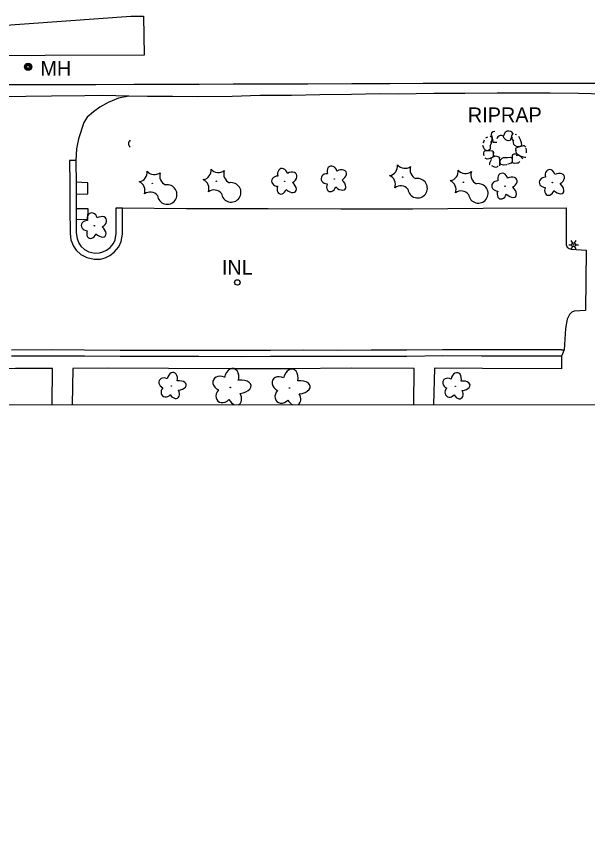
# Model space of a CAD drawing. Extents: x 588843 to 2552415, y 180129 to 269402.
# Drawn here: x 593528.6 to 593759.6, y 183657 to 183984.4 of the extents above; entities that cross this region are included whole.
import ezdxf

# ---------------------------------------------------------------- set-up
doc = ezdxf.new("R2010")
doc.units = 0
for name, color, linetype in [('Default', 7, 'Continuous'), ('E_AREA', 7, 'Continuous'), ('E_BLD', 7, 'Continuous'), ('E_DRN', 7, 'Continuous'), ('E_DRN_RipRap', 7, 'Continuous'), ('E_DRN_RipRap_Text', 7, 'Continuous'), ('E_DRN_Text', 7, 'Continuous'), ('E_DWY', 7, 'Continuous'), ('E_LAND_Vegetation', 7, 'Continuous'), ('E_LTG', 7, 'Continuous'), ('E_PATH_Sidewalk', 7, 'Continuous'), ('E_RDWY', 7, 'Continuous'), ('E_RDWY_Gravel', 7, 'Continuous'), ('E_UTL_MH', 7, 'Continuous'), ('E_UTL_MH_Text', 7, 'Continuous')]:
    doc.layers.add(name, color=color, linetype=linetype)

# ---------------------------------------------------------------- blocks, each defined once
blk = doc.blocks.new('CULV2')
at = {"layer": 'E_DRN'}
blk.add_arc((19.7, 14.8), 24.6, 216.8699, 323.1301, dxfattribs=at)
blk = doc.blocks.new('RIPRT')
at = {"layer": 'E_DRN_RipRap_Text'}
blk.add_text('RIPRAP', height=12, dxfattribs=at).set_placement((-0.14, -3.59))
blk = doc.blocks.new('MHO')
at = {"layer": 'Default'}
for centre, radius in [((0.08, -0.12), 3), ((0.08, -0.12), 2.43), ((0.07, -0.15), 1.94), ((0.02, -0.16), 1.21)]:
    blk.add_circle(centre, radius, dxfattribs=at)
blk = doc.blocks.new('MHT')
at = {"layer": 'E_UTL_MH_Text'}
blk.add_text('MH', height=12, dxfattribs=at).set_placement((-9.81, -6))
blk = doc.blocks.new('DTRE')
at = {"layer": 'Default'}
blk.add_circle((-0.18, 0), 0.183, dxfattribs=at)
for centre, major_axis, ratio in [((-1.87, 5.32), (1.36, -4.98), 0.782863), ((4.06, 2.74), (-5.27, -2.93), 0.691916), ((-5.87, 0.15), (4.93, -0.12), 0.832022), ((-2.49, -5.24), (1.8, 4.86), 0.716896), ((3.54, -3.71), (-5.01, 4.58), 0.560249)]:
    blk.add_ellipse(centre, major_axis=major_axis, ratio=ratio, start_param=1.570796, end_param=4.712389, dxfattribs=at)
blk = doc.blocks.new('CTRE')
at = {"layer": 'Default'}
blk.add_circle((0, 0), 0.223, dxfattribs=at)
for centre, start, end in [((-11.97, 8.96), 280.2067, 5.97162), ((1.81, 14.92), 220.21132, 305.97623), ((13.83, 5.89), 160.21133, 245.97624), ((-13.83, -5.9), 340.21132, 65.97623), ((12.03, -9.04), 185.92721, 100.25111), ((-1.81, -14.93), 40.21133, 125.97624)]:
    blk.add_arc(centre, 7.87, start, end, dxfattribs=at)
blk = doc.blocks.new('INLT_15')
at = {"layer": 'E_DRN_Text'}
blk.add_text('INL', height=12, dxfattribs=at).set_placement((-11.03, -6))
blk = doc.blocks.new('LPOL')
at = {"layer": 'Default'}
for p, q in [((-4, 0), (-1.5, 0)), ((-0.75, 1.3), (-2, 3.46)), ((0.75, 1.3), (2, 3.46)), ((1.5, 0), (4, 0)), ((-2, -3.46), (-0.75, -1.3)), ((2, -3.46), (0.75, -1.3))]:
    blk.add_line(p, q, dxfattribs=at)
for radius in [1.5, 1.5, 1.5, 0.125]:
    blk.add_circle((0, 0), radius, dxfattribs=at)
blk = doc.blocks.new('U228')
at = {"layer": 'E_LAND_Vegetation'}
blk.add_circle((-0.07, -0.06), 0.128, dxfattribs=at)
for centre, major_axis, ratio, start_param, end_param in [((0.44, 3.43), (-0.88, -4.13), 0.691916, 1.570796, 4.712389), ((-3.65, 1.5), (3.25, -1.58), 0.782863, 1.570796, 4.712389), ((3.6, 0.19), (-4.72, -0.53), 0.560249, 1.570796, 4.712389), ((-2.77, -2.99), (2.34, 2.54), 0.832022, 1.570796, 4.712389), ((1.63, -3.7), (-1.73, 3.19), 0.716896, 3.034858, 4.712389), ((1.63, -3.7), (-1.73, 3.19), 0.716896, 1.570796, 2.506172)]:
    blk.add_ellipse(centre, major_axis=major_axis, ratio=ratio, start_param=start_param, end_param=end_param, dxfattribs=at)
blk = doc.blocks.new('U229')
at = {"layer": 'E_LAND_Vegetation'}
blk.add_circle((-0.07, -0.06), 0.128, dxfattribs=at)
for centre, major_axis, ratio, start_param, end_param in [((0.44, 3.43), (-0.88, -4.13), 0.691916, 1.570796, 4.712389), ((-3.65, 1.5), (3.25, -1.58), 0.782863, 1.570796, 4.712389), ((3.6, 0.19), (-4.72, -0.53), 0.560249, 1.570796, 4.712389), ((-2.77, -2.99), (2.34, 2.54), 0.832022, 1.570796, 4.712389), ((1.63, -3.7), (-1.73, 3.19), 0.716896, 3.203521, 4.712389), ((1.63, -3.7), (-1.73, 3.19), 0.716896, 1.570796, 2.337509)]:
    blk.add_ellipse(centre, major_axis=major_axis, ratio=ratio, start_param=start_param, end_param=end_param, dxfattribs=at)

msp = doc.modelspace()

# ---------------------------------------------------------------- linework, layer by layer
at = {"layer": 'E_AREA'}
for points in [[(593552.84, 183912.55), (593557.54, 183912.66), (593557.56, 183917.12), (593552.8, 183917.31)], [(593552.9, 183902.28), (593557.64, 183902.45), (593557.66, 183906.63), (593552.87, 183906.61)]]:
    msp.add_lwpolyline(points, dxfattribs=at)
at = {"layer": 'E_BLD'}
msp.add_lwpolyline([(593311.69, 183744.82), (593311.69, 183827.47), (593762.9, 183827.49), (593762.91, 183586.04), (593741.5, 183586.04)], dxfattribs=at)
at = {"layer": 'E_DRN'}
msp.add_circle((593618, 183876.85), 1.11, dxfattribs=at)
at = {"layer": 'E_DRN_RipRap'}
for p, q in [((593718.45, 183935.19), (593719.27, 183935.71)), ((593720.21, 183936.04), (593720.71, 183935.68)), ((593720.75, 183937.24), (593720.59, 183936.63)), ((593720.59, 183936.63), (593720.71, 183936.28)), ((593720.71, 183936.28), (593720.94, 183935.31)), ((593720.71, 183935.68), (593720.88, 183934.83)), ((593721.32, 183937.64), (593720.75, 183937.24)), ((593720.94, 183935.31), (593721.09, 183934.35)), ((593722.06, 183937.81), (593721.32, 183937.64)), ((593725.57, 183935.87), (593725.79, 183936.51)), ((593725.63, 183935.32), (593725.57, 183935.87)), ((593725.75, 183935.17), (593725.63, 183935.32)), ((593726.06, 183934.83), (593725.75, 183935.17)), ((593725.79, 183936.51), (593726.07, 183937.09)), ((593726.07, 183937.09), (593726.38, 183937.72)), ((593726.38, 183937.72), (593726.69, 183937.96)), ((593726.69, 183937.96), (593727.21, 183938.13)), ((593727.21, 183938.13), (593727.75, 183938.05)), ((593727.75, 183938.05), (593728.47, 183937.89)), ((593728.65, 183935.3), (593728.35, 183934.51)), ((593728.47, 183937.89), (593728.92, 183937.61)), ((593729.09, 183936.84), (593728.65, 183935.3)), ((593729.03, 183936.61), (593728.8, 183935.86)), ((593729.13, 183935.07), (593728.8, 183935.86)), ((593729, 183934.82), (593728.82, 183935.18)), ((593728.92, 183937.61), (593729.11, 183937.34)), ((593729.43, 183937.07), (593729.03, 183936.61)), ((593729.11, 183937.34), (593729.09, 183936.84)), ((593730.85, 183936.43), (593730.3, 183936.55)), ((593731.56, 183935.91), (593732.26, 183934.6)), ((593717.75, 183930.78), (593717.25, 183932.17)), ((593717.5, 183933.16), (593717.87, 183934.44)), ((593720.69, 183933.27), (593720.08, 183931.82)), ((593720.15, 183932.23), (593720.18, 183931.03)), ((593720.79, 183934.16), (593720.27, 183933.34)), ((593720.72, 183933.45), (593720.44, 183932.89)), ((593720.88, 183934.83), (593720.79, 183934.16)), ((593721.09, 183934.35), (593721.41, 183933.46)), ((593721.41, 183933.46), (593722.35, 183933.49)), ((593722.35, 183933.49), (593722.9, 183933.56)), ((593726.55, 183934.45), (593726.06, 183934.83)), ((593727.03, 183934.2), (593726.55, 183934.45)), ((593727.49, 183934.06), (593727.03, 183934.2)), ((593728.18, 183934.15), (593727.49, 183934.06)), ((593728.35, 183934.51), (593728.18, 183934.15)), ((593729.7, 183933.87), (593729, 183934.82)), ((593729.78, 183932.6), (593729.39, 183934.13)), ((593730.15, 183932.1), (593729.78, 183932.6)), ((593731.01, 183931.65), (593730.15, 183932.1)), ((593733.11, 183931.91), (593732.17, 183931.6)), ((593732.26, 183934.6), (593732.73, 183933.35)), ((593732.83, 183932.39), (593732.52, 183931.86)), ((593732.73, 183933.35), (593732.83, 183932.39)), ((593733.45, 183932.06), (593733.11, 183931.91)), ((593734.07, 183931.95), (593733.45, 183932.06)), ((593734.52, 183931.41), (593734.07, 183931.95)), ((593717.62, 183929.2), (593717.75, 183929.71)), ((593717.66, 183928.46), (593717.62, 183929.2)), ((593717.75, 183930.78), (593718.13, 183930.35)), ((593717.75, 183929.71), (593717.96, 183929.97)), ((593717.96, 183929.97), (593718.45, 183930.09)), ((593718.13, 183930.35), (593718.69, 183930.09)), ((593718.45, 183930.09), (593720.05, 183930.1)), ((593718.69, 183930.09), (593719.47, 183930.09)), ((593720.13, 183930.63), (593719.47, 183930.09)), ((593720.05, 183930.1), (593720.89, 183930.03)), ((593720.18, 183931.03), (593720.13, 183930.63)), ((593720.89, 183930.03), (593721.28, 183929.98)), ((593721.25, 183929.43), (593721.37, 183928.9)), ((593721.28, 183929.98), (593721.57, 183929.34)), ((593721.37, 183928.9), (593721.4, 183928.28)), ((593721.57, 183929.34), (593721.56, 183928.86)), ((593729.27, 183928.52), (593729.9, 183928.83)), ((593729.9, 183928.83), (593730.38, 183928.83)), ((593731.22, 183931.37), (593730.36, 183930.97)), ((593730.36, 183930.97), (593730.47, 183930.04)), ((593730.38, 183928.83), (593730.91, 183928.75)), ((593730.46, 183930.19), (593730.5, 183929.64)), ((593730.5, 183929.64), (593730.87, 183928.73)), ((593730.87, 183928.73), (593731.09, 183928.11)), ((593730.91, 183928.75), (593731.5, 183928.53)), ((593730.98, 183928.81), (593732.04, 183928.11)), ((593731.69, 183931.62), (593731.01, 183931.65)), ((593732.17, 183931.6), (593731.22, 183931.37)), ((593732.52, 183931.86), (593731.69, 183931.62)), ((593734.78, 183930.31), (593734.64, 183931.05)), ((593734.83, 183929.36), (593734.78, 183930.31)), ((593734.79, 183929.22), (593734.83, 183929.36)), ((593717.74, 183927.92), (593717.66, 183928.46)), ((593718.61, 183926.73), (593718.15, 183927.01)), ((593718.99, 183926.65), (593718.61, 183926.73)), ((593719.67, 183926.82), (593718.99, 183926.65)), ((593720.3, 183926.98), (593719.67, 183926.82)), ((593720.19, 183925.58), (593719.94, 183925.01)), ((593720.54, 183926.38), (593720.19, 183925.58)), ((593720.75, 183927.12), (593720.25, 183926.65)), ((593720.92, 183927.24), (593720.3, 183926.98)), ((593721.88, 183927.7), (593720.75, 183927.12)), ((593721.31, 183927.64), (593720.92, 183927.24)), ((593721.34, 183927.82), (593721.31, 183927.64)), ((593721.4, 183928.28), (593721.34, 183927.82)), ((593722.17, 183927.79), (593721.55, 183928.04)), ((593722.87, 183927.77), (593721.89, 183927.85)), ((593723.38, 183927.55), (593722.87, 183927.77)), ((593724.21, 183927.13), (593723.38, 183927.55)), ((593724.04, 183926.23), (593723.89, 183927.16)), ((593724.01, 183925.26), (593724.04, 183926.23)), ((593724.16, 183925.72), (593724.37, 183926.36)), ((593724.17, 183924.85), (593724.16, 183925.72)), ((593724.37, 183926.36), (593725.03, 183927.07)), ((593725.03, 183927.07), (593725.61, 183927.3)), ((593725.61, 183927.3), (593727.19, 183927.26)), ((593727.05, 183927.33), (593728.25, 183927.39)), ((593728.25, 183927.39), (593728.65, 183927.35)), ((593728.57, 183924.97), (593728.99, 183925.36)), ((593728.65, 183927.35), (593729.21, 183926.71)), ((593728.99, 183925.36), (593729.23, 183925.93)), ((593729.18, 183927.29), (593729.23, 183928.14)), ((593729.23, 183925.69), (593729.18, 183927.29)), ((593729.23, 183925.93), (593729.21, 183926.71)), ((593729.23, 183928.14), (593729.27, 183928.52)), ((593729.37, 183925.21), (593729.23, 183925.69)), ((593730.72, 183928.11), (593731.14, 183928.28)), ((593731.14, 183928.28), (593731.31, 183928.34)), ((593731.31, 183928.34), (593731.86, 183928.2)), ((593731.86, 183925.36), (593731.43, 183925.05)), ((593731.86, 183928.2), (593732.38, 183927.78)), ((593732.08, 183925.69), (593731.86, 183925.36)), ((593732.04, 183928.11), (593732.7, 183927.9)), ((593732.38, 183927.78), (593732.83, 183927.32)), ((593732.7, 183927.9), (593733.51, 183927.6)), ((593732.83, 183927.32), (593733.32, 183926.81)), ((593733.51, 183927.6), (593734.1, 183927.38)), ((593734.1, 183927.38), (593734.58, 183927.42)), ((593719.94, 183925.01), (593719.95, 183924.53)), ((593719.95, 183924.53), (593720.03, 183924.4)), ((593720.65, 183924.03), (593721.52, 183923.65)), ((593721.52, 183923.65), (593722.25, 183923.44)), ((593722.25, 183923.44), (593722.94, 183923.5)), ((593722.94, 183923.5), (593723.38, 183923.96)), ((593724.06, 183924.26), (593724.01, 183925.26)), ((593724.12, 183923.9), (593724.06, 183924.26)), ((593724.6, 183924.41), (593724.17, 183924.85)), ((593725.56, 183924.25), (593724.6, 183924.41)), ((593726.89, 183924.37), (593725.56, 183924.25)), ((593728.57, 183924.97), (593727.19, 183924.43)), ((593729.63, 183925), (593729.37, 183925.21)), ((593730.15, 183924.88), (593729.63, 183925)), ((593730.88, 183924.95), (593730.15, 183924.88)), ((593731.43, 183925.05), (593730.88, 183924.95))]:
    msp.add_line(p, q, dxfattribs=at)
at = {"layer": 'E_DWY'}
for points in [[(593574.11, 183952.13), (593569.95, 183951.3), (593565.79, 183949.55), (593562.45, 183947.61), (593559.88, 183945.77), (593557.37, 183943.54), (593556.03, 183941.46), (593553.76, 183934.85), (593553.05, 183930.87), (593552.67, 183926.1), (593550.17, 183926.06)], [(593550.17, 183926.06), (593550.31, 183916.56), (593550.37, 183906.9), (593550.43, 183896.66), (593550.76, 183894.02), (593551.75, 183891.48), (593552.9, 183889.86), (593554.7, 183888.08), (593557.16, 183886.85), (593560.14, 183886.19), (593562.77, 183886.28), (593564.53, 183886.81), (593566.45, 183887.73), (593568.26, 183889.02), (593570.15, 183891.17), (593571.07, 183893.41), (593571.58, 183896.37), (593571.54, 183906.95)], [(593552.67, 183926.1), (593552.81, 183916.58), (593552.87, 183906.91), (593552.93, 183896.83), (593553.21, 183894.63), (593553.97, 183892.67), (593554.82, 183891.48), (593556.18, 183890.13), (593558, 183889.22), (593560.38, 183888.7), (593562.36, 183888.77), (593563.63, 183889.15), (593565.18, 183889.89), (593566.57, 183890.89), (593568, 183892.51), (593568.65, 183894.1), (593569.07, 183896.58), (593569.04, 183906.95)], [(593569.04, 183906.95), (593571.54, 183906.95), (593597.33, 183906.69), (593630.49, 183906.64), (593659.86, 183906.57), (593688.8, 183906.52), (593717.33, 183906.81), (593750.84, 183906.92), (593750.93, 183892.08), (593751.28, 183891.15), (593752.03, 183890.56), (593752.9, 183890.23), (593758.97, 183889.85), (593758.69, 183865.57), (593754.12, 183865.2), (593753.14, 183864.83), (593752.27, 183863.96), (593751.22, 183862.03), (593750.57, 183858.18), (593750.12, 183849.59), (593749.03, 183847.12)], [(593749.02, 183849.62), (593732.29, 183849.58), (593716.64, 183849.57), (593700.85, 183849.64), (593686.42, 183849.5), (593672.09, 183849.43), (593658.61, 183849.41), (593644.74, 183849.47), (593631.41, 183849.42), (593619.61, 183849.35), (593602.47, 183849.37), (593582.84, 183849.37), (593570.71, 183849.37), (593556.27, 183849.54), (593543.1, 183849.6), (593526.78, 183849.54)], [(593749.03, 183847.12), (593732.29, 183847.08), (593716.64, 183847.07), (593700.85, 183847.14), (593686.44, 183847), (593672.1, 183846.93), (593658.61, 183846.91), (593644.73, 183846.97), (593631.43, 183846.92), (593619.61, 183846.85), (593602.46, 183846.87), (593582.84, 183846.87), (593570.69, 183846.87), (593556.25, 183847.04), (593543.1, 183847.1), (593526.8, 183847.04)], [(593749.02, 183849.62), (593750.12, 183849.59)]]:
    msp.add_lwpolyline(points, dxfattribs=at)
at = {"layer": 'E_PATH_Sidewalk'}
for points in [[(593749.03, 183847.12), (593748.94, 183841.91), (593717.02, 183842.05), (593697.63, 183842.18), (593697.3, 183827.48)], [(593543.2, 183827.48), (593543.35, 183842.14), (593528.4, 183842.1), (593503.49, 183841.92), (593468.93, 183841.85), (593442.87, 183841.9), (593412.31, 183841.79), (593385.38, 183841.91), (593385.06, 183827.47)], [(593689.27, 183827.48), (593689.45, 183842.11), (593664.06, 183842.17), (593638.99, 183841.97), (593614.53, 183842.01), (593590.22, 183842.1), (593565.51, 183842.2), (593551.51, 183842.07), (593551.27, 183827.48)]]:
    msp.add_lwpolyline(points, dxfattribs=at)
at = {"layer": 'E_RDWY'}
msp.add_lwpolyline([(593580.31, 183968.57), (593540.41, 183968.56), (593497.54, 183968.29), (593443.92, 183968.02), (593392.78, 183967.93), (593338.72, 183967.57), (593301.17, 183967.6), (593300.04, 183967.74), (593299.23, 183968.15), (593298.73, 183968.78), (593298.42, 183969.78), (593298.56, 183970.72), (593298.97, 183971.17), (593300.1, 183971.8), (593300.87, 183971.8), (593363.29, 183971.98), (593401.6, 183972.04), (593461.19, 183976.3), (593520.65, 183980.47), (593575.01, 183984.34), (593580.02, 183984.36), (593580.31, 183968.57)], close=True, dxfattribs=at)
msp.add_lwpolyline([(593771.72, 183957.24), (593753.34, 183957.17), (593737.11, 183957.16), (593721.07, 183957.18), (593707.28, 183957.18), (593693.04, 183957.14), (593679.63, 183957.12), (593664.21, 183957.03), (593646.46, 183956.95), (593631.53, 183956.94), (593616.37, 183956.9), (593602.62, 183956.73), (593590.14, 183956.73), (593576.19, 183956.74), (593560.84, 183956.7), (593544.88, 183956.67), (593537.66, 183956.6), (593521.95, 183956.59)], dxfattribs=at)
at = {"layer": 'E_RDWY_Gravel'}
msp.add_lwpolyline([(593766.25, 183952.93), (593755.86, 183953.21), (593744.38, 183953.23), (593734.4, 183953.25), (593723, 183953.24), (593709.93, 183953.09), (593697.34, 183953.12), (593683.1, 183952.93), (593675.63, 183953.01), (593664.1, 183952.77), (593651.28, 183952.65), (593639.93, 183952.36), (593627.09, 183952.34), (593615.87, 183952), (593602.02, 183951.8), (593591.75, 183952), (593581.72, 183951.99), (593574.11, 183952.13), (593563.64, 183952.33), (593556.35, 183952.26), (593542.93, 183952.11), (593532.52, 183951.95), (593521.43, 183951.81)], dxfattribs=at)

# ---------------------------------------------------------------- block references
at = {"layer": 'E_DRN'}
for p, xscale, yscale, rotation in [((593725.57, 183935.87), 0.07327085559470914, 0.07327085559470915, -159.83606541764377), ((593574.66, 183934.24), 0.068583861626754, 0.06858386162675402, -88.398337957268)]:
    msp.add_blockref('CULV2', p, dxfattribs=dict(at, xscale=xscale, yscale=yscale, rotation=rotation))
at = {"layer": 'E_DRN_RipRap_Text', "xscale": 0.5, "yscale": 0.5, "rotation": 0.06972781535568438}
msp.add_blockref('RIPRT', (593711.21, 183943.29), dxfattribs=at)
at = {"layer": 'E_DRN_Text', "xscale": 0.5, "yscale": 0.5, "rotation": 0.06972781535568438}
msp.add_blockref('INLT_15', (593617.26, 183882.96), dxfattribs=at)
at = {"layer": 'E_LAND_Vegetation', "xscale": 0.5, "yscale": 0.5}
for name, p, rotation in [('CTRE', (593609.51, 183917.72), 0.06972781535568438), ('DTRE', (593637.25, 183917.67), 0.06972781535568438), ('DTRE', (593657.25, 183918.65), 0.06972781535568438), ('CTRE', (593684.82, 183919.4), 0.06972781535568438), ('CTRE', (593709.36, 183917.32), 0.06972781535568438), ('DTRE', (593745.37, 183917.2), 0.06972781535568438), ('CTRE', (593583.65, 183916.88), 0.06972781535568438), ('DTRE', (593726.2, 183915.72), 0.06972781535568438), ('DTRE', (593560.35, 183899.72), 0.06972781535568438), ('DTRE', (593591.4, 183835.09), 48.85235303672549), ('DTRE', (593706.1, 183834.98), 48.85235303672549)]:
    msp.add_blockref(name, p, dxfattribs=dict(at, rotation=rotation))
at = {"layer": 'E_LAND_Vegetation'}
for name, p in [('U228', (593615.23, 183834.48)), ('U229', (593639.12, 183834.28))]:
    msp.add_blockref(name, p, dxfattribs=at)
at = {"layer": 'E_LTG', "xscale": 0.5, "yscale": 0.5, "rotation": 0.06972781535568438}
msp.add_blockref('LPOL', (593753.88, 183892.08), dxfattribs=at)
at = {"layer": 'E_UTL_MH', "xscale": 0.5, "yscale": 0.5, "rotation": 0.06972781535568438}
msp.add_blockref('MHO', (593533.41, 183963.99), dxfattribs=at)
at = {"layer": 'E_UTL_MH_Text', "xscale": 0.5, "yscale": 0.5, "rotation": 0.06972781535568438}
msp.add_blockref('MHT', (593543.31, 183963.29), dxfattribs=at)

doc.saveas('drawing.dxf')
